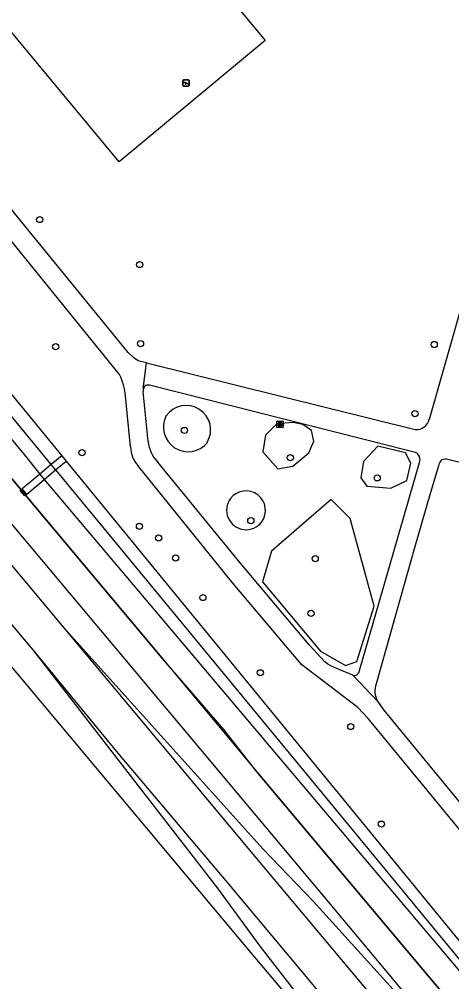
# Model space of a CAD drawing. Extents: x 159888 to 160757, y 384031 to 384746.
# Drawn here: x 160186.6 to 160254.9, y 384132.4 to 384284.5 of the extents above; entities that cross this region are included whole.
import ezdxf

# ---------------------------------------------------------------- set-up
doc = ezdxf.new("R2010")
doc.units = 0
for name, color, linetype in [('IMGEO_Boom', 7, 'Continuous'), ('IMGEO_Geluidsscherm', 7, 'Continuous'), ('IMGEO_Grasland_overig', 7, 'Continuous'), ('IMGEO_Groenvoorziening', 7, 'Continuous'), ('IMGEO_Loofbos', 7, 'Continuous'), ('IMGEO_Rioolput', 7, 'Continuous'), ('IMGEO_Speelvoorziening', 7, 'Continuous'), ('IMGEO_Spoor', 7, 'Continuous'), ('IMGEO_Spoorbaan_halfverhard', 7, 'Continuous'), ('IMGEO_Struiken', 7, 'Continuous'), ('IMGEO_Voetpad_gesloten', 7, 'Continuous')]:
    doc.layers.add(name, color=color, linetype=linetype)

msp = doc.modelspace()

# ---------------------------------------------------------------- linework, layer by layer
at = {"layer": 'IMGEO_Boom'}
for centre in [(160189.86, 384252.88), (160205.64, 384245.77), (160192.39, 384232.78), (160205.79, 384233.26), (160252.18, 384233.13), (160249.14, 384222.2), (160212.73, 384219.55), (160196.55, 384216.05), (160229.46, 384215.25), (160243.17, 384212.05), (160223.21, 384205.3), (160205.62, 384204.39), (160208.65, 384202.57), (160211.33, 384199.4), (160233.38, 384199.29), (160215.64, 384193.14), (160232.73, 384190.64), (160224.7, 384181.25), (160239, 384172.75), (160243.83, 384157.33)]:
    msp.add_circle(centre, 0.489, dxfattribs=at)
at = {"layer": 'IMGEO_Geluidsscherm'}
msp.add_lwpolyline([(159928.14, 384520), (159956.3, 384486.06), (159984.45, 384452.39), (159994.86, 384439.66), (160057.87, 384364.37), (160058.58, 384363.52), (160186.92, 384210.17), (160187.62, 384209.32), (160209.14, 384183.62), (160224.18, 384165.6), (160273.86, 384106.4), (160304.38, 384069.77), (160308.05, 384065.41), (160311.65, 384061.14)], dxfattribs=at)
at = {"layer": 'IMGEO_Grasland_overig'}
for points in [[(160192.38, 384213.3), (160191.68, 384214.15)], [(160189.87, 384212.64), (160190.55, 384211.78)], [(160187.82, 384209.48), (160187.11, 384210.33)]]:
    msp.add_lwpolyline(points, dxfattribs=at)
at = {"layer": 'IMGEO_Groenvoorziening'}
for points in [[(160225.48, 384281.16), (160202.4, 384262), (160157.09, 384316.61), (160180.47, 384335.41), (160225.48, 384281.16)], [(160231.42, 384220.51), (160229.89, 384220.83), (160227.34, 384220.58), (160225.53, 384218.82), (160225.12, 384216.18), (160227.48, 384213.47), (160229.86, 384213.91), (160232.38, 384216.03), (160233.16, 384217.84), (160232.81, 384219.56), (160231.42, 384220.51)], [(160248.51, 384214.36), (160247.65, 384216), (160243.28, 384217.06), (160241, 384214.62), (160240.6, 384212.05), (160241.51, 384210.76), (160245.34, 384210.43), (160247.84, 384211.66), (160248.51, 384214.36)], [(160242.7, 384191.76), (160238.91, 384205.62), (160235.88, 384208.64), (160226.47, 384200.47), (160225.07, 384195.63), (160234.19, 384184.68), (160238.14, 384182.38), (160239.96, 384183.04), (160242.7, 384191.76)]]:
    msp.add_lwpolyline(points, dxfattribs=at)
for centre, radius, start, end in [((160213, 384219.63), 3.87, 329.4948, 144.468), ((160213.3, 384220.08), 3.89, 152.3416, 321.6212), ((160222.45, 384206.92), 3.08, 323.7564, 142.2248), ((160222.47, 384206.94), 3.08, 142.7358, 323.2454)]:
    msp.add_arc(centre, radius, start, end, dxfattribs=at)
at = {"layer": 'IMGEO_Loofbos'}
for points in [[(160066.68, 384370.29), (160193.35, 384215.55)], [(160193.35, 384215.55), (160194.06, 384214.71)], [(160194.06, 384214.71), (160268.04, 384124.35), (160288.1, 384100.34), (160297.59, 384089.79)]]:
    msp.add_lwpolyline(points, dxfattribs=at)
at = {"layer": 'IMGEO_Rioolput'}
for p, q in [((160227.32, 384220.09), (160227.32, 384220.95)), ((160227.39, 384221.02), (160228.24, 384221.02)), ((160227.8, 384220.8), (160227.83, 384220.8)), ((160228.32, 384220.95), (160228.32, 384220.09)), ((160228.24, 384220.02), (160227.39, 384220.02)), ((160227.83, 384220.24), (160227.8, 384220.24))]:
    msp.add_line(p, q, dxfattribs=at)
for points in [[(160227.32, 384220.09), (160227.32, 384220.95)], [(160227.39, 384221.02), (160228.24, 384221.02)], [(160227.91, 384220.72), (160227.65, 384220.72), (160227.65, 384220.32)], [(160227.65, 384220.32), (160227.78, 384220.32), (160227.78, 384220.48), (160227.79, 384220.48)], [(160227.83, 384220.64), (160227.78, 384220.64), (160227.78, 384220.56)], [(160227.78, 384220.56), (160227.83, 384220.56)], [(160227.83, 384220.45), (160227.91, 384220.32), (160228.05, 384220.32), (160227.98, 384220.45)], [(160228.32, 384220.95), (160228.32, 384220.09)], [(160228.24, 384220.02), (160227.39, 384220.02)]]:
    msp.add_lwpolyline(points, dxfattribs=at)
for centre, radius, start, end in [((160227.39, 384220.94), 0.0765, 91.552, 178.448), ((160227.39, 384220.94), 0.0765, 91.552, 178.448), ((160227.79, 384220.43), 0.0533, 26.0293, 88.6989), ((160227.84, 384220.54), 0.0964, 77.0061, 93.1865), ((160227.81, 384220.75), 0.19, 274.7715, 282.9687), ((160227.85, 384220.6), 0.0378, 276.6634, 79.6772), ((160227.9, 384220.61), 0.109, 350.3612, 89.416), ((160227.9, 384220.61), 0.112, 277.5842, 350.9817), ((160227.89, 384220.39), 0.108, 29.5134, 73.7905), ((160228.24, 384220.94), 0.0765, 1.552, 88.448), ((160228.24, 384220.94), 0.0765, 1.552, 88.448), ((160227.39, 384220.09), 0.0765, 181.552, 268.448), ((160227.39, 384220.09), 0.0765, 181.552, 268.448), ((160228.24, 384220.09), 0.0765, 271.552, 358.448), ((160228.24, 384220.09), 0.0765, 271.552, 358.448)]:
    msp.add_arc(centre, radius, start, end, dxfattribs=at)
for centre, major_axis, ratio, start_param, end_param in [((160227.8, 384220.52), (-0.387, 0.002), 0.722429, 4.712389, 7.853982), ((160227.83, 384220.52), (-0.39, 0.002), 0.717154, 1.570796, 4.712389)]:
    msp.add_ellipse(centre, major_axis=major_axis, ratio=ratio, start_param=start_param, end_param=end_param, dxfattribs=at)
at = {"layer": 'IMGEO_Speelvoorziening'}
for p, q in [((160212.47, 384274.06), (160212.47, 384274.86)), ((160212.47, 384274.86), (160212.47, 384274.06)), ((160212.85, 384274.49), (160212.51, 384274.63)), ((160212.53, 384274.69), (160213.41, 384274.34)), ((160212.57, 384274.96), (160213.35, 384274.96)), ((160213.35, 384274.96), (160212.57, 384274.96)), ((160213.35, 384273.96), (160212.57, 384273.96)), ((160212.57, 384273.96), (160213.35, 384273.96)), ((160213.39, 384274.27), (160213.05, 384274.41)), ((160213.45, 384274.86), (160213.45, 384274.06)), ((160213.45, 384274.06), (160213.45, 384274.86))]:
    msp.add_line(p, q, dxfattribs=at)
for centre, radius, start, end in [((160212.57, 384274.86), 0.1, 90, 180), ((160212.57, 384274.86), 0.1, 90, 180), ((160212.57, 384274.06), 0.1, 180, 270), ((160212.57, 384274.06), 0.1, 180, 270), ((160212.52, 384274.66), 0.0327, 68.078, 248.078), ((160212.93, 384274.4), 0.12, 130.9928, 5.1632), ((160213.35, 384274.86), 0.1, 0, 90), ((160213.35, 384274.86), 0.1, 360, 90), ((160213.35, 384274.06), 0.1, 270, 0), ((160213.35, 384274.06), 0.1, 270, 0), ((160213.4, 384274.31), 0.0327, 248.078, 68.078)]:
    msp.add_arc(centre, radius, start, end, dxfattribs=at)
at = {"layer": 'IMGEO_Spoor'}
for points in [[(160070.17, 384319.77), (160119.8, 384260.67), (160136.98, 384240.02), (160223.23, 384136.98)], [(160126.8, 384274.79), (160143.53, 384254.99), (160164.77, 384229.53), (160169.36, 384223.85), (160234.36, 384146.29)], [(160161.26, 384227.14), (160193.42, 384188.69)], [(160173.35, 384203.17), (160188.79, 384184.89)], [(160193.42, 384188.69), (160225.17, 384153.37)], [(160193.42, 384188.69), (160223.86, 384152.21)], [(160188.79, 384184.89), (160202.22, 384168.54), (160219.25, 384148.36)], [(160188.79, 384184.89), (160217.91, 384147.28)], [(160223.86, 384152.21), (160258.73, 384110.55), (160275.38, 384090.51)], [(160225.17, 384153.37), (160233.06, 384145.15)], [(160219.25, 384148.36), (160259.91, 384099.73), (160287.59, 384066.76)], [(160217.91, 384147.28), (160224.62, 384138.06)], [(160234.36, 384146.29), (160251.15, 384126.18), (160264.91, 384109.95)], [(160233.06, 384145.15), (160264.91, 384109.95)], [(160223.23, 384136.98), (160240.1, 384116.96), (160253.76, 384100.5)], [(160224.62, 384138.06), (160253.76, 384100.5)]]:
    msp.add_lwpolyline(points, dxfattribs=at)
at = {"layer": 'IMGEO_Spoorbaan_halfverhard'}
for points in [[(160186.92, 384210.17), (160058.58, 384363.52)], [(160187.62, 384209.32), (160187.51, 384209.23), (160186.8, 384210.07), (160186.92, 384210.17)], [(160305.69, 384068.33), (160273.86, 384106.4), (160224.18, 384165.6), (160218.95, 384172.29), (160209.14, 384183.62), (160187.62, 384209.32)]]:
    msp.add_lwpolyline(points, dxfattribs=at)
at = {"layer": 'IMGEO_Struiken'}
for points in [[(160191.68, 384214.15), (160144.99, 384271.02), (160118.19, 384303.94), (160098.7, 384326.81), (160063.96, 384368.01)], [(160062.17, 384366.51), (160187.4, 384215.74), (160189.87, 384212.64)], [(160193.35, 384215.55), (160191.68, 384214.15)], [(160192.38, 384213.3), (160194.06, 384214.71)], [(160191.68, 384214.15), (160189.87, 384212.64)], [(160190.55, 384211.78), (160192.38, 384213.3)], [(160192.38, 384213.3), (160273.1, 384115.34), (160296.1, 384088.43), (160310.53, 384072.35)], [(160189.87, 384212.64), (160187.11, 384210.33)], [(160187.82, 384209.48), (160190.55, 384211.78)], [(160190.55, 384211.78), (160309.22, 384071.26)], [(160187.11, 384210.33), (160187.03, 384210.26), (160186.92, 384210.17)], [(160187.62, 384209.32), (160187.74, 384209.42), (160187.82, 384209.48)]]:
    msp.add_lwpolyline(points, dxfattribs=at)
at = {"layer": 'IMGEO_Voetpad_gesloten'}
for points in [[(160202.48, 384228.38), (160184.98, 384250), (160144.16, 384299.92), (160124.02, 384324.91), (160073.55, 384386.87)], [(160206.73, 384230.25), (160205.44, 384230.57), (160204.75, 384231.01), (160203.85, 384231.89), (160147.59, 384300.82), (160138.95, 384311.5)], [(160251.41, 384221.34), (160259.59, 384250), (160270.14, 384285.97), (160271.43, 384290.11)], [(160206.23, 384226.14), (160206.73, 384230.25)], [(160206.73, 384230.25), (160249.18, 384219.69)], [(160249.2, 384216.07), (160247.32, 384216.54), (160244.86, 384217.17), (160207.23, 384226.69)], [(160204.21, 384216.94), (160203.41, 384225.02)], [(160206.98, 384217.8), (160206.22, 384225.72)], [(160239.3, 384180.87), (160237.26, 384181.73), (160235.83, 384182.32), (160235.39, 384182.62), (160234.9, 384182.96), (160232.4, 384185.64), (160221.51, 384198.64), (160208.5, 384214.56)], [(160240.25, 384181.25), (160249.85, 384214.5)], [(160268.56, 384211.44), (160254.33, 384214.98)], [(160265.9, 384140.69), (160264.37, 384145.54), (160263.72, 384146.94), (160262.35, 384149), (160241.74, 384174.01), (160240.12, 384175.77), (160231.26, 384182.5), (160220.36, 384195.42), (160205.36, 384214.02)], [(160252.89, 384214.11), (160251.61, 384209.75), (160249.04, 384201.01), (160243.01, 384179.49)], [(160243.23, 384176.78), (160239.3, 384180.87)], [(160243.23, 384176.78), (160244.17, 384175.37), (160266.39, 384148.34), (160267.19, 384146.72), (160268.18, 384143.34)]]:
    msp.add_lwpolyline(points, dxfattribs=at)
for centre, radius, start, end in [((160192.86, 384223.91), 10.61, 6.0095, 24.9244), ((160207.01, 384225.92), 0.808, 73.649, 163.8278), ((160207.01, 384225.92), 0.808, 163.77, 193.7631), ((160249.35, 384221.78), 2.1, 265.4303, 347.8465), ((160212.37, 384218.35), 5.42, 185.834, 224.4201), ((160208.84, 384217.07), 4.64, 181.6772, 221.2752), ((160248.7, 384214.94), 1.24, 338.9099, 65.7953), ((160253.97, 384213.94), 1.1, 71.0394, 171.4818), ((160239.58, 384181.53), 0.72, 246.3213, 336.9279), ((160245.9, 384178.36), 3.1, 158.561, 210.5112)]:
    msp.add_arc(centre, radius, start, end, dxfattribs=at)

doc.saveas('drawing.dxf')
